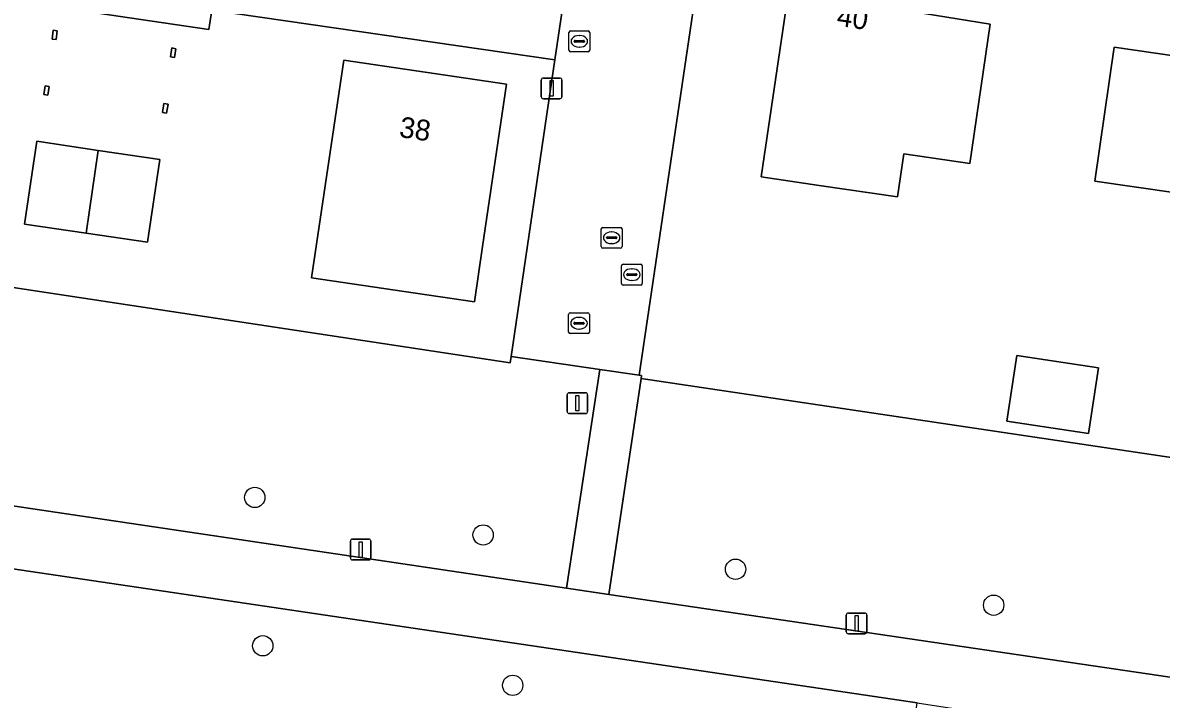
# Model space of a CAD drawing. Extents: x 164148 to 165261, y 382513 to 383432.
# Drawn here: x 164514.2 to 164569, y 383021.3 to 383053.9 of the extents above; entities that cross this region are included whole.
import ezdxf

# ---------------------------------------------------------------- set-up
doc = ezdxf.new("R2010")
doc.units = 0
for name, color, linetype in [('IMGEO_Boom', 7, 'Continuous'), ('IMGEO_Brandkraan', 7, 'Continuous'), ('IMGEO_Erf', 7, 'Continuous'), ('IMGEO_Fietspad_gesloten', 7, 'Continuous'), ('IMGEO_Groenvoorziening', 7, 'Continuous'), ('IMGEO_Hek', 7, 'Continuous'), ('IMGEO_Kolk', 7, 'Continuous'), ('IMGEO_Lichtmast', 7, 'Continuous'), ('IMGEO_Pand', 7, 'Continuous'), ('IMGEO_Pand_nummerreeks', 7, 'Continuous'), ('IMGEO_Rijbaan_lokaal_open', 7, 'Continuous'), ('IMGEO_Rioolput', 7, 'Continuous'), ('IMGEO_Verkeersbordpaal', 7, 'Continuous')]:
    doc.layers.add(name, color=color, linetype=linetype)

msp = doc.modelspace()

# ---------------------------------------------------------------- linework, layer by layer
at = {"layer": 'IMGEO_Boom'}
for centre in [(164525.371, 383031.025), (164536.363, 383029.217), (164548.522, 383027.565), (164560.947, 383025.834), (164525.755, 383023.878), (164537.789, 383021.974)]:
    msp.add_circle(centre, 0.489, dxfattribs=at)
at = {"layer": 'IMGEO_Brandkraan'}
for p, q in [((164540.496, 383052.566), (164540.496, 383053.418)), ((164540.571, 383053.492), (164541.423, 383053.492)), ((164540.984, 383053.272), (164541.009, 383053.272)), ((164541.497, 383053.418), (164541.497, 383052.566)), ((164540.755, 383052.986), (164540.755, 383052.998)), ((164541.193, 383052.949), (164540.795, 383052.949)), ((164540.798, 383053.035), (164541.196, 383053.035)), ((164541.007, 383052.712), (164540.982, 383052.712)), ((164541.239, 383052.998), (164541.239, 383052.986)), ((164541.423, 383052.492), (164540.571, 383052.492))]:
    msp.add_line(p, q, dxfattribs=at)
for points in [[(164540.496, 383052.566), (164540.496, 383053.418)], [(164540.571, 383053.492), (164541.423, 383053.492)], [(164541.497, 383053.418), (164541.497, 383052.566)], [(164541.423, 383052.492), (164540.571, 383052.492)]]:
    msp.add_lwpolyline(points, dxfattribs=at)
for centre, radius, start, end in [((164540.573, 383053.416), 0.0765, 91.552, 178.448), ((164540.573, 383053.416), 0.0765, 91.552, 178.448), ((164541.421, 383053.416), 0.0765, 1.552, 88.448), ((164541.421, 383053.416), 0.0765, 1.552, 88.448), ((164540.795, 383052.995), 0.0403, 85.8775, 175.7526), ((164540.792, 383052.985), 0.0366, 178.938, 274.7102), ((164541.196, 383052.992), 0.043, 264.8664, 352.4533), ((164541.2, 383052.997), 0.0386, 1.7309, 96.639), ((164540.573, 383052.568), 0.0765, 181.552, 268.448), ((164540.573, 383052.568), 0.0765, 181.552, 268.448), ((164541.421, 383052.568), 0.0765, 271.552, 358.448), ((164541.421, 383052.568), 0.0765, 271.552, 358.448)]:
    msp.add_arc(centre, radius, start, end, dxfattribs=at)
for centre, major_axis, ratio, start_param, end_param in [((164540.983, 383052.992), (-0.387, 0.002), 0.722429, 4.712389, 7.853982), ((164541.008, 383052.992), (-0.39, 0.002), 0.717154, 1.570796, 4.712389)]:
    msp.add_ellipse(centre, major_axis=major_axis, ratio=ratio, start_param=start_param, end_param=end_param, dxfattribs=at)
at = {"layer": 'IMGEO_Erf'}
for points in [[(164601.28, 383054.146), (164600.005, 383054.394), (164594.166, 383055.226), (164588.211, 383056.086), (164572.546, 383058.416), (164567.568, 383059.175), (164561.903, 383060.016), (164555.592, 383060.91), (164547.597, 383062.105), (164543.882, 383036.919), (164543.993, 383036.903), (164543.97, 383036.746), (164597.503, 383028.776), (164597.531, 383028.965)], [(164559.792, 383047.101), (164556.617, 383047.571), (164556.31, 383045.494), (164552.551, 383046.05), (164549.751, 383046.465), (164551.363, 383057.356), (164557.915, 383056.397), (164557.603, 383054.329), (164560.784, 383053.825)], [(164515.85, 383053.5), (164515.803, 383053.078), (164515.607, 383053.1), (164515.655, 383053.522)], [(164579.413, 383044.291), (164565.824, 383046.249), (164566.755, 383052.712), (164569.733, 383052.283), (164569.929, 383053.611), (164580.534, 383052.034)], [(164521.573, 383052.637), (164521.511, 383052.209), (164521.309, 383052.239), (164521.379, 383052.671)], [(164529.655, 383052.09), (164537.498, 383050.933), (164536.342, 383043.104), (164535.95, 383040.448), (164532.559, 383040.948), (164528.108, 383041.605)], [(164515.471, 383050.822), (164515.413, 383050.403), (164515.216, 383050.43), (164515.274, 383050.85)], [(164521.196, 383049.958), (164521.125, 383049.534), (164520.926, 383049.567), (164520.997, 383049.991)], [(164517.836, 383047.736), (164520.799, 383047.295), (164520.207, 383043.311), (164517.244, 383043.751), (164514.282, 383044.191), (164514.874, 383048.176)], [(164565.998, 383037.262), (164565.514, 383034.097), (164561.574, 383034.698), (164562.058, 383037.864)]]:
    msp.add_lwpolyline(points, close=True, dxfattribs=at)
msp.add_lwpolyline([(164510.434, 383058.359), (164509.235, 383050.319), (164499.711, 383051.727), (164499.25, 383048.639), (164498.987, 383046.877), (164498.474, 383043.442), (164537.669, 383037.513), (164537.713, 383037.811), (164539.82, 383052.102), (164523.309, 383054.494), (164523.162, 383053.567), (164514.538, 383054.823)], dxfattribs=at)
at = {"layer": 'IMGEO_Fietspad_gesloten'}
for points in [[(164609.803, 383016.423), (164601.968, 383017.579), (164599.963, 383017.871), (164542.422, 383026.352), (164540.385, 383026.655), (164491.665, 383033.898), (164488.159, 383034.419), (164477.812, 383035.957), (164476.86, 383036.098), (164470.165, 383037.076), (164452.721, 383039.625), (164450.7, 383039.958), (164396.385, 383048.006)], [(164412.017, 383042.603), (164466.338, 383034.589), (164468.317, 383034.298), (164475.967, 383033.169), (164495.251, 383030.312), (164497.229, 383030.019), (164557.267, 383021.125), (164559.245, 383020.832), (164596.489, 383015.315), (164603.253, 383014.289), (164606.207, 383013.843), (164611.224, 383013.148)]]:
    msp.add_lwpolyline(points, dxfattribs=at)
msp.add_lwpolyline([(164543.97, 383036.746), (164543.993, 383036.903), (164543.882, 383036.919), (164541.991, 383037.193), (164540.385, 383026.655), (164542.422, 383026.352)], close=True, dxfattribs=at)
at = {"layer": 'IMGEO_Groenvoorziening'}
for points in [[(164491.71, 383034.202), (164491.665, 383033.898), (164540.385, 383026.655), (164541.991, 383037.193), (164537.713, 383037.811), (164537.669, 383037.513), (164498.474, 383043.442), (164493.537, 383044.188), (164491.967, 383034.165)], [(164543.97, 383036.746), (164542.422, 383026.352), (164599.963, 383017.871), (164601.741, 383028.363), (164597.531, 383028.965), (164597.503, 383028.776)], [(164557.267, 383021.125), (164497.229, 383030.019), (164495.689, 383019.425), (164499.063, 383018.935), (164499.092, 383019.13), (164501.59, 383018.76), (164515.519, 383016.715), (164532.389, 383014.218), (164546.311, 383012.162), (164548.68, 383011.808), (164548.794, 383011.791), (164548.758, 383011.551), (164555.696, 383010.523)]]:
    msp.add_lwpolyline(points, close=True, dxfattribs=at)
at = {"layer": 'IMGEO_Hek'}
for points in [[(164537.713, 383037.811), (164537.669, 383037.513), (164498.474, 383043.442)], [(164597.531, 383028.965), (164597.503, 383028.776), (164543.97, 383036.746)]]:
    msp.add_lwpolyline(points, dxfattribs=at)
at = {"layer": 'IMGEO_Kolk'}
for p, q in [((164542.053, 383043.104), (164542.053, 383043.956)), ((164542.128, 383044.03), (164542.98, 383044.03)), ((164543.054, 383043.956), (164543.054, 383043.104)), ((164542.312, 383043.524), (164542.312, 383043.536)), ((164542.75, 383043.487), (164542.352, 383043.487)), ((164542.355, 383043.573), (164542.753, 383043.573)), ((164542.541, 383043.81), (164542.566, 383043.81)), ((164542.796, 383043.536), (164542.796, 383043.524)), ((164542.98, 383043.03), (164542.128, 383043.03)), ((164542.564, 383043.25), (164542.539, 383043.25))]:
    msp.add_line(p, q, dxfattribs=at)
for points in [[(164542.053, 383043.104), (164542.053, 383043.956)], [(164542.128, 383044.03), (164542.98, 383044.03)], [(164543.054, 383043.956), (164543.054, 383043.104)], [(164542.98, 383043.03), (164542.128, 383043.03)]]:
    msp.add_lwpolyline(points, dxfattribs=at)
for centre, radius, start, end in [((164542.13, 383043.954), 0.0765, 91.552, 178.448), ((164542.13, 383043.954), 0.0765, 91.552, 178.448), ((164542.978, 383043.954), 0.0765, 1.552, 88.448), ((164542.978, 383043.954), 0.0765, 1.552, 88.448), ((164542.352, 383043.533), 0.0403, 85.8775, 175.7526), ((164542.349, 383043.523), 0.0366, 178.938, 274.7102), ((164542.753, 383043.53), 0.043, 264.8664, 352.4533), ((164542.757, 383043.535), 0.0386, 1.7309, 96.639), ((164542.13, 383043.106), 0.0765, 181.552, 268.448), ((164542.13, 383043.106), 0.0765, 181.552, 268.448), ((164542.978, 383043.106), 0.0765, 271.552, 358.448), ((164542.978, 383043.106), 0.0765, 271.552, 358.448)]:
    msp.add_arc(centre, radius, start, end, dxfattribs=at)
for centre, major_axis, ratio, start_param, end_param in [((164542.54, 383043.53), (-0.387, 0.002), 0.722429, 4.712389, 7.853982), ((164542.565, 383043.53), (-0.39, 0.002), 0.717154, 1.570796, 4.712389)]:
    msp.add_ellipse(centre, major_axis=major_axis, ratio=ratio, start_param=start_param, end_param=end_param, dxfattribs=at)
at = {"layer": 'IMGEO_Lichtmast'}
for p, q in [((164539.166, 383050.323), (164539.166, 383051.123)), ((164539.166, 383051.123), (164539.166, 383050.323)), ((164539.266, 383051.223), (164540.056, 383051.223)), ((164540.056, 383051.223), (164539.266, 383051.223)), ((164540.156, 383051.123), (164540.156, 383050.323)), ((164540.156, 383050.323), (164540.156, 383051.123)), ((164540.056, 383050.223), (164539.266, 383050.223)), ((164539.266, 383050.223), (164540.056, 383050.223)), ((164529.973, 383028.114), (164529.973, 383028.914)), ((164529.973, 383028.914), (164529.973, 383028.114)), ((164530.073, 383029.014), (164530.863, 383029.014)), ((164530.863, 383029.014), (164530.073, 383029.014)), ((164530.963, 383028.914), (164530.963, 383028.114)), ((164530.963, 383028.114), (164530.963, 383028.914)), ((164530.863, 383028.014), (164530.073, 383028.014)), ((164530.073, 383028.014), (164530.863, 383028.014)), ((164553.852, 383024.557), (164553.852, 383025.357)), ((164553.852, 383025.357), (164553.852, 383024.557)), ((164553.952, 383025.457), (164554.742, 383025.457)), ((164554.742, 383025.457), (164553.952, 383025.457)), ((164554.842, 383025.357), (164554.842, 383024.557)), ((164554.842, 383024.557), (164554.842, 383025.357)), ((164554.742, 383024.457), (164553.952, 383024.457)), ((164553.952, 383024.457), (164554.742, 383024.457))]:
    msp.add_line(p, q, dxfattribs=at)
for points in [[(164539.586, 383051.098), (164539.736, 383051.098), (164539.736, 383050.348), (164539.586, 383050.348), (164539.586, 383051.098)], [(164530.393, 383028.889), (164530.543, 383028.889), (164530.543, 383028.139), (164530.393, 383028.139), (164530.393, 383028.889)], [(164554.272, 383025.332), (164554.422, 383025.332), (164554.422, 383024.582), (164554.272, 383024.582), (164554.272, 383025.332)]]:
    msp.add_lwpolyline(points, dxfattribs=at)
for centre, start, end in [((164539.266, 383051.123), 90, 180), ((164539.266, 383051.123), 90, 180), ((164540.056, 383051.123), 0, 90), ((164540.056, 383051.123), 360, 90), ((164539.266, 383050.323), 180, 270), ((164539.266, 383050.323), 180, 270), ((164540.056, 383050.323), 270, 0), ((164540.056, 383050.323), 270, 0), ((164530.073, 383028.914), 90, 180), ((164530.073, 383028.914), 90, 180), ((164530.863, 383028.914), 0, 90), ((164530.863, 383028.914), 360, 90), ((164530.073, 383028.114), 180, 270), ((164530.073, 383028.114), 180, 270), ((164530.863, 383028.114), 270, 0), ((164530.863, 383028.114), 270, 0), ((164553.952, 383025.357), 90, 180), ((164553.952, 383025.357), 90, 180), ((164554.742, 383025.357), 0, 90), ((164554.742, 383025.357), 360, 90), ((164553.952, 383024.557), 180, 270), ((164553.952, 383024.557), 180, 270), ((164554.742, 383024.557), 270, 0), ((164554.742, 383024.557), 270, 0)]:
    msp.add_arc(centre, 0.1, start, end, dxfattribs=at)
at = {"layer": 'IMGEO_Pand'}
for points in [[(164559.792, 383047.101), (164560.784, 383053.825), (164557.603, 383054.329), (164557.915, 383056.397), (164551.363, 383057.356), (164549.751, 383046.465), (164552.551, 383046.05), (164556.31, 383045.494), (164556.617, 383047.571)], [(164515.655, 383053.522), (164515.607, 383053.1), (164515.803, 383053.078), (164515.85, 383053.5)], [(164579.413, 383044.291), (164580.534, 383052.034), (164569.929, 383053.611), (164569.733, 383052.283), (164566.755, 383052.712), (164565.824, 383046.249)], [(164521.573, 383052.637), (164521.379, 383052.671), (164521.309, 383052.239), (164521.511, 383052.209)], [(164537.498, 383050.933), (164529.655, 383052.09), (164528.108, 383041.605), (164532.559, 383040.948), (164535.95, 383040.448), (164536.342, 383043.104)], [(164515.216, 383050.43), (164515.413, 383050.403), (164515.471, 383050.822), (164515.274, 383050.85)], [(164521.196, 383049.958), (164520.997, 383049.991), (164520.926, 383049.567), (164521.125, 383049.534)], [(164517.244, 383043.751), (164517.836, 383047.736), (164514.874, 383048.176), (164514.282, 383044.191)], [(164517.244, 383043.751), (164520.207, 383043.311), (164520.799, 383047.295), (164517.836, 383047.736)], [(164565.998, 383037.262), (164562.058, 383037.864), (164561.574, 383034.698), (164565.514, 383034.097)]]:
    msp.add_lwpolyline(points, close=True, dxfattribs=at)
at = {"layer": 'IMGEO_Rijbaan_lokaal_open'}
msp.add_lwpolyline([(164542.471, 383070.08), (164540.378, 383055.886), (164539.82, 383052.102), (164537.713, 383037.811), (164541.991, 383037.193), (164543.882, 383036.919), (164547.597, 383062.105), (164547.617, 383062.227)], dxfattribs=at)
msp.add_lwpolyline([(164540.378, 383055.886), (164523.899, 383058.249), (164524.006, 383059.166), (164515.325, 383060.467), (164514.538, 383054.823), (164523.162, 383053.567), (164523.309, 383054.494), (164539.82, 383052.102)], close=True, dxfattribs=at)
at = {"layer": 'IMGEO_Rioolput'}
for p, q in [((164543.026, 383041.329), (164543.026, 383042.181)), ((164543.101, 383042.255), (164543.953, 383042.255)), ((164543.285, 383041.749), (164543.285, 383041.761)), ((164543.723, 383041.712), (164543.325, 383041.712)), ((164543.328, 383041.798), (164543.726, 383041.798)), ((164543.514, 383042.035), (164543.539, 383042.035)), ((164543.769, 383041.761), (164543.769, 383041.749)), ((164544.027, 383042.181), (164544.027, 383041.329)), ((164543.953, 383041.255), (164543.101, 383041.255)), ((164543.537, 383041.475), (164543.512, 383041.475)), ((164540.481, 383038.988), (164540.481, 383039.84)), ((164540.556, 383039.914), (164541.408, 383039.914)), ((164540.969, 383039.694), (164540.994, 383039.694)), ((164541.482, 383039.84), (164541.482, 383038.988)), ((164540.74, 383039.408), (164540.74, 383039.42)), ((164541.178, 383039.371), (164540.78, 383039.371)), ((164540.783, 383039.457), (164541.181, 383039.457)), ((164540.992, 383039.134), (164540.967, 383039.134)), ((164541.224, 383039.42), (164541.224, 383039.408)), ((164541.408, 383038.914), (164540.556, 383038.914))]:
    msp.add_line(p, q, dxfattribs=at)
for points in [[(164543.026, 383041.329), (164543.026, 383042.181)], [(164543.101, 383042.255), (164543.953, 383042.255)], [(164544.027, 383042.181), (164544.027, 383041.329)], [(164543.953, 383041.255), (164543.101, 383041.255)], [(164540.481, 383038.988), (164540.481, 383039.84)], [(164540.556, 383039.914), (164541.408, 383039.914)], [(164541.482, 383039.84), (164541.482, 383038.988)], [(164541.408, 383038.914), (164540.556, 383038.914)]]:
    msp.add_lwpolyline(points, dxfattribs=at)
for centre, radius, start, end in [((164543.103, 383042.179), 0.0765, 91.552, 178.448), ((164543.103, 383042.179), 0.0765, 91.552, 178.448), ((164543.325, 383041.758), 0.0403, 85.8775, 175.7526), ((164543.322, 383041.748), 0.0366, 178.938, 274.7102), ((164543.726, 383041.755), 0.043, 264.8664, 352.4533), ((164543.73, 383041.76), 0.0386, 1.7309, 96.639), ((164543.951, 383042.179), 0.0765, 1.552, 88.448), ((164543.951, 383042.179), 0.0765, 1.552, 88.448), ((164543.103, 383041.331), 0.0765, 181.552, 268.448), ((164543.103, 383041.331), 0.0765, 181.552, 268.448), ((164543.951, 383041.331), 0.0765, 271.552, 358.448), ((164543.951, 383041.331), 0.0765, 271.552, 358.448), ((164540.558, 383039.838), 0.0765, 91.552, 178.448), ((164540.558, 383039.838), 0.0765, 91.552, 178.448), ((164541.406, 383039.838), 0.0765, 1.552, 88.448), ((164541.406, 383039.838), 0.0765, 1.552, 88.448), ((164540.558, 383038.99), 0.0765, 181.552, 268.448), ((164540.558, 383038.99), 0.0765, 181.552, 268.448), ((164540.78, 383039.417), 0.0403, 85.8775, 175.7526), ((164540.777, 383039.407), 0.0366, 178.938, 274.7102), ((164541.181, 383039.414), 0.043, 264.8664, 352.4533), ((164541.185, 383039.419), 0.0386, 1.7309, 96.639), ((164541.406, 383038.99), 0.0765, 271.552, 358.448), ((164541.406, 383038.99), 0.0765, 271.552, 358.448)]:
    msp.add_arc(centre, radius, start, end, dxfattribs=at)
for centre, major_axis, ratio, start_param, end_param in [((164543.513, 383041.755), (-0.387, 0.002), 0.722429, 4.712389, 7.853982), ((164543.538, 383041.755), (-0.39, 0.002), 0.717154, 1.570796, 4.712389), ((164540.968, 383039.414), (-0.387, 0.002), 0.722429, 4.712389, 7.853982), ((164540.993, 383039.414), (-0.39, 0.002), 0.717154, 1.570796, 4.712389)]:
    msp.add_ellipse(centre, major_axis=major_axis, ratio=ratio, start_param=start_param, end_param=end_param, dxfattribs=at)
at = {"layer": 'IMGEO_Verkeersbordpaal'}
for p, q in [((164540.408, 383035.165), (164540.408, 383035.965)), ((164540.408, 383035.965), (164540.408, 383035.165)), ((164540.508, 383036.065), (164541.298, 383036.065)), ((164541.298, 383036.065), (164540.508, 383036.065)), ((164541.398, 383035.965), (164541.398, 383035.165)), ((164541.398, 383035.165), (164541.398, 383035.965)), ((164541.298, 383035.065), (164540.508, 383035.065)), ((164540.508, 383035.065), (164541.298, 383035.065))]:
    msp.add_line(p, q, dxfattribs=at)
msp.add_lwpolyline([(164540.828, 383035.94), (164540.978, 383035.94), (164540.978, 383035.19), (164540.828, 383035.19), (164540.828, 383035.94)], dxfattribs=at)
for centre, start, end in [((164540.508, 383035.965), 90, 180), ((164540.508, 383035.965), 90, 180), ((164541.298, 383035.965), 0, 90), ((164541.298, 383035.965), 360, 90), ((164540.508, 383035.165), 180, 270), ((164540.508, 383035.165), 180, 270), ((164541.298, 383035.165), 270, 0), ((164541.298, 383035.165), 270, 0)]:
    msp.add_arc(centre, 0.1, start, end, dxfattribs=at)

# ---------------------------------------------------------------- texts
at = {"layer": 'IMGEO_Pand_nummerreeks'}
for s, rotation, p in [('40', 351.6763, (164553.353, 383053.75)), ('38', 351.6062, (164532.286, 383048.387))]:
    msp.add_text(s, height=1, rotation=rotation, dxfattribs=at).set_placement(p)

doc.saveas('drawing.dxf')
